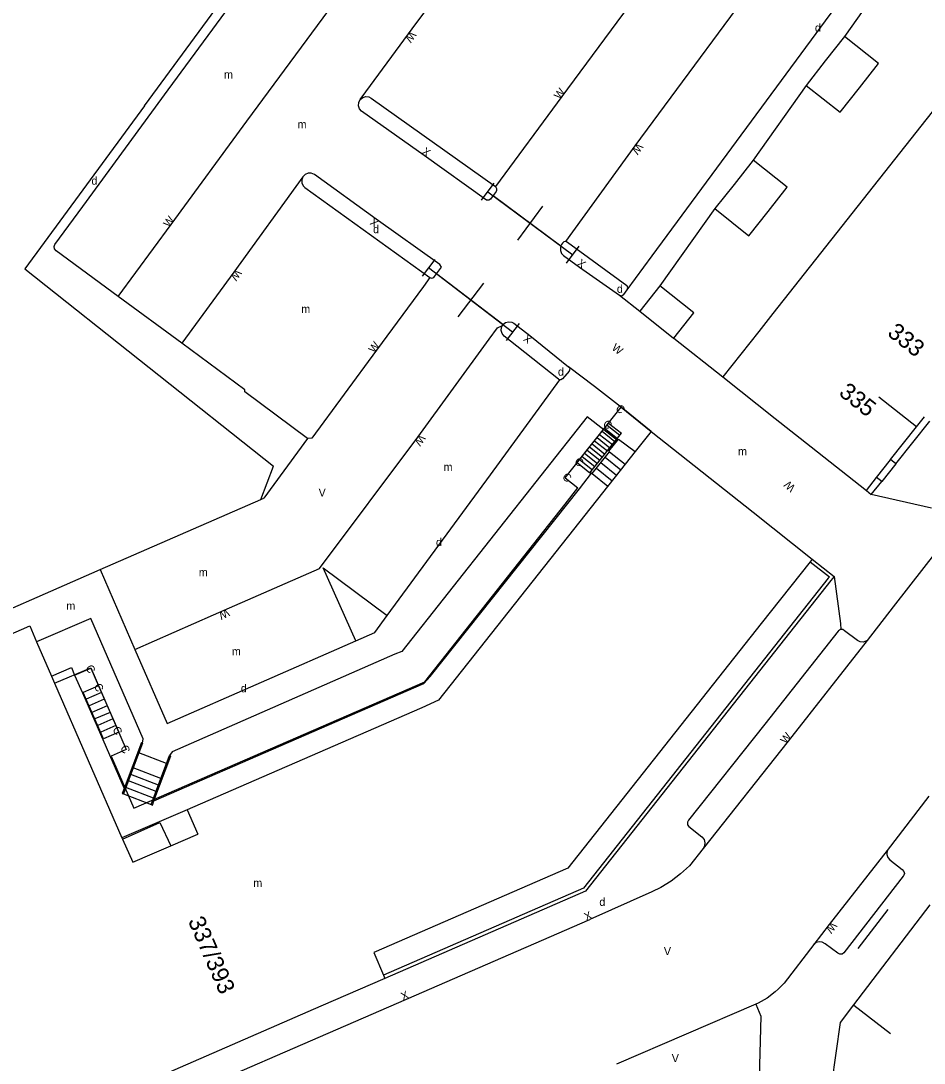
# Model space of a CAD drawing. Extents: x 134999 to 136502, y 457398 to 459002.
# Drawn here: x 135851.3 to 135907.7, y 457636 to 457701.1 of the extents above; entities that cross this region are included whole.
import ezdxf

# ---------------------------------------------------------------- set-up
doc = ezdxf.new("R2010")
doc.units = 0
for name, color, linetype in [('RI_DGTB_15', 7, 'Continuous'), ('RI_DGTB_2', 7, 'Continuous'), ('RI_DGTB_28', 7, 'Continuous'), ('RI_DGTB_29', 7, 'Continuous'), ('RI_DGTB_30', 7, 'Continuous'), ('RI_DGTB_35', 7, 'Continuous'), ('RI_DGTB_36', 7, 'Continuous'), ('RI_DGTB_4', 7, 'Continuous'), ('RI_DGTB_43', 7, 'Continuous'), ('RI_DGTB_48', 7, 'Continuous'), ('RI_DGTB_49', 7, 'Continuous'), ('RI_DGTB_53', 7, 'Continuous'), ('RI_DGTB_6', 7, 'Continuous'), ('RI_DGTB_7', 7, 'Continuous')]:
    doc.layers.add(name, color=color, linetype=linetype)

msp = doc.modelspace()

# ---------------------------------------------------------------- linework, layer by layer
at = {"layer": 'RI_DGTB_15'}
for p, q in [((135907.177, 457675.696), (135904.824, 457677.557)), ((135903.275, 457639.598), (135905.563, 457637.812))]:
    msp.add_line(p, q, dxfattribs=at)
at = {"layer": 'RI_DGTB_2'}
for points in [[(135910.117, 457697.843), (135907.141, 457694.077)], [(135907.141, 457694.077), (135904.165, 457690.311)], [(135904.165, 457690.311), (135901.189, 457686.545)], [(135901.189, 457686.545), (135898.213, 457682.779)], [(135898.213, 457682.779), (135897.324, 457681.654)], [(135897.324, 457681.654), (135895.088, 457678.819)], [(135895.088, 457678.819), (135898.363, 457676.222), (135900.597, 457674.448)], [(135907.177, 457675.696), (135907.669, 457676.319)], [(135890.606, 457675.41), (135889.618, 457674.157)], [(135890.606, 457675.41), (135896.988, 457670.365), (135900.67, 457667.445)], [(135905.565, 457673.657), (135907.177, 457675.696)], [(135900.597, 457674.448), (135904.047, 457671.729)], [(135889.618, 457674.157), (135888.678, 457672.965), (135877.333, 457658.624), (135876.287, 457658.164), (135863.888, 457652.767), (135861.643, 457651.788)], [(135904.686, 457672.541), (135905.558, 457673.648), (135905.565, 457673.657)], [(135904.047, 457671.729), (135904.686, 457672.541)], [(135900.67, 457667.445), (135900.54, 457667.28)], [(135900.54, 457667.28), (135897.487, 457663.426), (135885.416, 457648.146), (135873.283, 457642.872), (135873.899, 457641.456)], [(135845.967, 457660.725), (135851.803, 457663.268), (135852.237, 457662.27)], [(135852.237, 457662.27), (135853.165, 457660.138)], [(135853.165, 457660.138), (135853.358, 457659.694)], [(135853.358, 457659.694), (135857.558, 457650.04)], [(135861.643, 457651.788), (135862.306, 457650.267)], [(135857.558, 457650.04), (135857.595, 457649.955)], [(135857.595, 457649.955), (135858.239, 457648.509), (135859.443, 457649.032), (135860.62, 457649.54)], [(135860.62, 457649.54), (135862.306, 457650.267)], [(135873.983, 457641.263), (135869.992, 457639.532), (135855.655, 457633.289)], [(135873.899, 457641.456), (135873.983, 457641.263)]]:
    msp.add_lwpolyline(points, dxfattribs=at)
at = {"layer": 'RI_DGTB_28'}
for p, q in [((135885.987, 457673.466), (135887.951, 457675.936)), ((135887.856, 457675.814), (135888.655, 457675.178)), ((135887.951, 457675.936), (135888.751, 457675.3)), ((135886.788, 457672.832), (135888.751, 457675.3)), ((135887.388, 457675.226), (135888.187, 457674.59)), ((135887.544, 457675.422), (135888.343, 457674.786)), ((135887.7, 457675.618), (135888.499, 457674.982)), ((135886.921, 457674.64), (135887.72, 457674.004)), ((135887.077, 457674.835), (135887.876, 457674.199)), ((135887.233, 457675.031), (135888.032, 457674.395)), ((135886.298, 457673.857), (135887.097, 457673.221)), ((135886.454, 457674.053), (135887.253, 457673.417)), ((135886.61, 457674.248), (135887.409, 457673.612)), ((135886.765, 457674.444), (135887.564, 457673.808)), ((135886.916, 457672.782), (135888.007, 457674.149)), ((135887.735, 457673.808), (135888.722, 457673.02)), ((135888.007, 457674.149), (135888.992, 457673.363)), ((135885.987, 457673.466), (135886.786, 457672.83)), ((135886.143, 457673.662), (135886.942, 457673.026)), ((135887.462, 457673.466), (135888.45, 457672.677)), ((135886.855, 457672.916), (135886.788, 457672.832)), ((135886.916, 457672.782), (135887.907, 457671.991)), ((135887.189, 457673.124), (135888.179, 457672.334)), ((135856.099, 457659.528), (135855.151, 457659.114)), ((135856.415, 457656.219), (135855.151, 457659.114)), ((135856.28, 457659.114), (135855.332, 457658.7)), ((135856.461, 457658.7), (135855.513, 457658.286)), ((135856.641, 457658.287), (135855.693, 457657.873)), ((135856.822, 457657.873), (135855.874, 457657.459)), ((135857.002, 457657.46), (135856.054, 457657.046)), ((135857.183, 457657.046), (135856.235, 457656.632)), ((135859.851, 457653.327), (135858.128, 457653.992)), ((135859.539, 457652.517), (135857.816, 457653.182)), ((135859.695, 457652.922), (135857.972, 457653.587))]:
    msp.add_line(p, q, dxfattribs=at)
for points in [[(135856.099, 457659.528), (135857.363, 457656.633), (135856.415, 457656.219)], [(135859.989, 457653.739), (135858.269, 457654.403)], [(135857.658, 457652.777), (135859.382, 457652.112)]]:
    msp.add_lwpolyline(points, dxfattribs=at)
at = {"layer": 'RI_DGTB_4'}
msp.add_line((135903.275, 457639.6), (135908.029, 457645.85), dxfattribs=at)
msp.add_lwpolyline([(135903.318, 457629.618), (135903.072, 457630.5), (135901.897, 457634.669), (135902.439, 457638.501), (135903.275, 457639.6)], dxfattribs=at)
at = {"layer": 'RI_DGTB_48'}
for p, q in [((135858.981, 457695.746), (135867.789, 457707.751)), ((135880.015, 457689.849), (135880.801, 457690.911)), ((135880.408, 457690.38), (135885.72, 457686.446)), ((135880.735, 457690.138), (135884.978, 457686.996)), ((135882.277, 457687.351), (135883.851, 457689.475)), ((135885.326, 457685.915), (135886.113, 457686.977)), ((135877.11, 457686.157), (135876.308, 457685.106)), ((135881.961, 457681.619), (135876.709, 457685.631)), ((135881.355, 457682.082), (135877.203, 457685.254)), ((135880.138, 457684.675), (135878.533, 457682.574)), ((135882.362, 457682.144), (135881.559, 457681.094))]:
    msp.add_line(p, q, dxfattribs=at)
for points in [[(135858.981, 457695.746), (135851.508, 457685.57), (135867.019, 457673.242)], [(135866.232, 457671.161), (135867.019, 457673.242)], [(135900.67, 457667.445), (135902.037, 457666.361)], [(135900.54, 457667.28), (135901.741, 457666.327), (135901.673, 457666.242), (135886.387, 457646.887), (135873.899, 457641.456)], [(135902.037, 457666.361), (135901.837, 457666.111), (135886.519, 457646.715), (135873.983, 457641.263)]]:
    msp.add_lwpolyline(points, dxfattribs=at)
at = {"layer": 'RI_DGTB_49'}
msp.add_line((135905.382, 457645.555), (135903.506, 457643.135), dxfattribs=at)
at = {"layer": 'RI_DGTB_53'}
for p, q in [((135873.131, 457696.232), (135880.891, 457690.699)), ((135868.976, 457690.649), (135876.793, 457685.028)), ((135885.081, 457687.178), (135885.017, 457687.088)), ((135889.092, 457684.515), (135885.396, 457687.219)), ((135888.897, 457683.968), (135889.109, 457684.266)), ((135888.624, 457683.914), (135889.894, 457682.924)), ((135882.215, 457680.731), (135881.431, 457681.367)), ((135892.023, 457681.246), (135895.088, 457678.819)), ((135884.826, 457678.671), (135882.215, 457680.731)), ((135885.481, 457679.176), (135885.083, 457678.688)), ((135887.079, 457678.211), (135885.458, 457679.456)), ((135905.896, 457673.396), (135908.011, 457676.049)), ((135869.157, 457674.97), (135866.414, 457671.241)), ((135887.974, 457674.175), (135888.503, 457674.842)), ((135888.503, 457674.842), (135888.572, 457674.937)), ((135888.007, 457674.149), (135887.974, 457674.175)), ((135905.896, 457673.396), (135905.009, 457672.287)), ((135905.896, 457673.396), (135905.565, 457673.657)), ((135886.128, 457671.826), (135886.893, 457672.8)), ((135886.893, 457672.8), (135886.813, 457672.864)), ((135886.916, 457672.782), (135886.893, 457672.8)), ((135905.009, 457672.287), (135904.686, 457672.541)), ((135904.345, 457671.479), (135905.009, 457672.287)), ((135866.232, 457671.161), (135866.414, 457671.241)), ((135904.047, 457671.729), (135904.345, 457671.479)), ((135908.108, 457670.63), (135904.345, 457671.479)), ((135902.037, 457666.361), (135902.425, 457663.424)), ((135905.73, 457664.467), (135904.105, 457662.351)), ((135902.425, 457663.424), (135902.456, 457663.038)), ((135903.49, 457662.363), (135902.692, 457662.961)), ((135854.61, 457660.192), (135855.617, 457660.632)), ((135854.61, 457660.192), (135855.092, 457659.088)), ((135855.617, 457660.632), (135856.099, 457659.528)), ((135855.151, 457659.114), (135855.092, 457659.088)), ((135858.778, 457655.983), (135858.852, 457655.955)), ((135860.34, 457654.679), (135858.621, 457655.34)), ((135860.526, 457655.177), (135860.606, 457655.147)), ((135857.584, 457652.805), (135857.658, 457652.777)), ((135907.948, 457652.642), (135905.338, 457649.249)), ((135861.643, 457651.788), (135857.558, 457650.04)), ((135859.382, 457652.112), (135859.462, 457652.082)), ((135892.958, 457650.741), (135893.784, 457650.092)), ((135893.86, 457649.37), (135892.995, 457648.298)), ((135905.508, 457648.673), (135906.287, 457648.056)), ((135906.352, 457647.647), (135902.646, 457642.857)), ((135890.66, 457646.672), (135886.785, 457644.943)), ((135900.766, 457643.369), (135898.918, 457640.971)), ((135902.265, 457642.828), (135901.467, 457643.426))]:
    msp.add_line(p, q, dxfattribs=at)
for points in [[(135907.525, 457726.87), (135903.13, 457720.886), (135894.211, 457708.761), (135885.025, 457696.325), (135880.891, 457690.699)], [(135885.279, 457687.271), (135889.613, 457693.243), (135898.532, 457705.343), (135907.485, 457717.447), (135908.913, 457719.395), (135910.448, 457721.469)], [(135889.109, 457684.266), (135890.669, 457686.373), (135900.915, 457700.268), (135912.496, 457715.972), (135914.443, 457718.619), (135910.546, 457721.487)], [(135853.37, 457687.079), (135855.112, 457689.464), (135860.456, 457696.743), (135867.367, 457706.155), (135868.751, 457708.049)], [(135857.324, 457683.847), (135860.629, 457688.329), (135865.366, 457694.794), (135871.477, 457703.096), (135873.355, 457705.614)], [(135872.441, 457696.132), (135872.793, 457696.623), (135875.452, 457700.231), (135875.691, 457700.56), (135878.657, 457704.56)], [(135905.98, 457704.743), (135902.683, 457700.072)], [(135900.288, 457697.025), (135896.988, 457692.348)], [(135872.524, 457695.409), (135872.393, 457695.562), (135872.331, 457695.753), (135872.348, 457695.954), (135872.441, 457696.132)], [(135872.441, 457696.132), (135872.596, 457696.261), (135872.788, 457696.32), (135872.989, 457696.3), (135873.13, 457696.232)], [(135880.321, 457689.856), (135876.438, 457692.644), (135872.524, 457695.409)], [(135869.579, 457691.462), (135869.388, 457691.54), (135869.188, 457691.539), (135869.004, 457691.46), (135868.865, 457691.315)], [(135877.418, 457685.845), (135873.442, 457688.673), (135869.579, 457691.462)], [(135868.865, 457691.315), (135864.545, 457685.362), (135861.295, 457680.929)], [(135868.865, 457691.315), (135868.793, 457691.128), (135868.799, 457690.928), (135868.882, 457690.746), (135868.976, 457690.649)], [(135880.735, 457690.138), (135880.577, 457689.917)], [(135880.925, 457690.404), (135880.735, 457690.138)], [(135880.891, 457690.699), (135880.961, 457690.592), (135880.958, 457690.464), (135880.925, 457690.404)], [(135880.576, 457689.917), (135880.47, 457689.845), (135880.342, 457689.847), (135880.321, 457689.856)], [(135894.584, 457689.324), (135891.151, 457684.501)], [(135853.447, 457686.699), (135853.351, 457686.812), (135853.326, 457686.957), (135853.37, 457687.079)], [(135884.978, 457686.996), (135884.939, 457686.905), (135884.939, 457686.707), (135885.016, 457686.524), (135885.139, 457686.4)], [(135885.017, 457687.088), (135884.978, 457686.996)], [(135885.279, 457687.271), (135885.153, 457687.245), (135885.081, 457687.178)], [(135885.396, 457687.218), (135885.279, 457687.271)], [(135857.324, 457683.847), (135853.447, 457686.7)], [(135885.139, 457686.4), (135886.138, 457685.677), (135888.624, 457683.914)], [(135877.203, 457685.254), (135877.509, 457685.671)], [(135877.509, 457685.671), (135877.418, 457685.845)], [(135876.793, 457685.028), (135876.387, 457684.461), (135873.449, 457680.485), (135869.419, 457674.989), (135869.157, 457674.97)], [(135876.793, 457685.027), (135876.915, 457684.993), (135877.034, 457685.036), (135877.077, 457685.082)], [(135877.077, 457685.082), (135877.203, 457685.254)], [(135889.108, 457684.266), (135889.144, 457684.385), (135889.102, 457684.502), (135889.092, 457684.515)], [(135861.295, 457680.929), (135857.324, 457683.847)], [(135888.624, 457683.914), (135888.75, 457683.888), (135888.87, 457683.939), (135888.897, 457683.967)], [(135881.355, 457682.082), (135881.513, 457682.208), (135881.705, 457682.262), (135881.903, 457682.237), (135882.04, 457682.165)], [(135858.366, 457661.795), (135863.29, 457663.971), (135869.891, 457666.863), (135876.033, 457675.049), (135880.504, 457681.175), (135881.024, 457681.873), (135881.331, 457682.038)], [(135881.431, 457681.367), (135881.302, 457681.519), (135881.243, 457681.709), (135881.262, 457681.908), (135881.331, 457682.038)], [(135881.331, 457682.038), (135881.355, 457682.082)], [(135882.041, 457682.165), (135883.031, 457681.403), (135885.458, 457679.457)], [(135869.157, 457674.97), (135865.231, 457677.878), (135865.241, 457678.019), (135861.295, 457680.929)], [(135885.458, 457679.456), (135885.525, 457679.354), (135885.517, 457679.232), (135885.481, 457679.175)], [(135874.13, 457663.929), (135880.584, 457672.71), (135884.91, 457678.644)], [(135884.91, 457678.644), (135884.849, 457678.655), (135884.826, 457678.671)], [(135885.082, 457678.688), (135884.971, 457678.633), (135884.91, 457678.644)], [(135890.606, 457675.41), (135888.946, 457676.772), (135887.079, 457678.211)], [(135888.503, 457674.842), (135886.622, 457676.33), (135877.943, 457665.329), (135875.046, 457661.668), (135874.6, 457661.5), (135860.696, 457655.4), (135860.526, 457655.177)], [(135888.572, 457674.937), (135889.618, 457674.157)], [(135859.564, 457652.354), (135876.412, 457659.674), (135876.812, 457660.107), (135886.128, 457671.826)], [(135856.209, 457666.785), (135866.232, 457671.161)], [(135909.397, 457669.19), (135905.73, 457664.467)], [(135852.268, 457665.065), (135856.209, 457666.785)], [(135856.209, 457666.785), (135858.366, 457661.795)], [(135872.158, 457662.342), (135870.125, 457666.895), (135874.13, 457663.929)], [(135841.889, 457660.535), (135846.171, 457662.394), (135852.268, 457665.065)], [(135858.852, 457655.955), (135858.885, 457656.228), (135855.624, 457663.729), (135852.237, 457662.27)], [(135872.158, 457662.342), (135873.347, 457662.855), (135874.13, 457663.929)], [(135902.281, 457662.933), (135897.712, 457657.143), (135892.951, 457651.133)], [(135902.456, 457663.038), (135902.428, 457663.038), (135902.306, 457662.964), (135902.281, 457662.932)], [(135902.691, 457662.961), (135902.571, 457663.037), (135902.456, 457663.038)], [(135858.366, 457661.795), (135860.382, 457657.173), (135872.158, 457662.342)], [(135904.105, 457662.351), (135899.157, 457656.073), (135893.86, 457649.37)], [(135904.105, 457662.351), (135903.86, 457662.264), (135903.663, 457662.276), (135903.49, 457662.362)], [(135853.165, 457660.138), (135854.404, 457660.663), (135854.61, 457660.192)], [(135855.092, 457659.088), (135857.701, 457653.116)], [(135858.778, 457655.983), (135857.701, 457653.116)], [(135858.852, 457655.955), (135858.621, 457655.34)], [(135858.621, 457655.34), (135858.269, 457654.403)], [(135859.564, 457652.354), (135860.606, 457655.147)], [(135860.34, 457654.679), (135860.526, 457655.177)], [(135858.269, 457654.403), (135857.658, 457652.777)], [(135859.989, 457653.739), (135860.34, 457654.679)], [(135859.382, 457652.112), (135859.989, 457653.739)], [(135857.701, 457653.116), (135857.584, 457652.805)], [(135859.462, 457652.082), (135859.564, 457652.354)], [(135892.95, 457651.133), (135892.878, 457651.005), (135892.882, 457650.859), (135892.958, 457650.741)], [(135893.784, 457650.092), (135893.914, 457649.929), (135893.97, 457649.735), (135893.948, 457649.534), (135893.86, 457649.37)], [(135905.338, 457649.249), (135901.726, 457644.617), (135900.766, 457643.369)], [(135905.338, 457649.249), (135905.322, 457648.989), (135905.388, 457648.804), (135905.508, 457648.673)], [(135892.995, 457648.298), (135892.452, 457647.783), (135891.858, 457647.328), (135891.218, 457646.94), (135890.66, 457646.672)], [(135906.287, 457648.056), (135906.393, 457647.945), (135906.422, 457647.805), (135906.372, 457647.671), (135906.352, 457647.647)], [(135857.489, 457632.221), (135875.34, 457639.972), (135886.785, 457644.943)], [(135901.467, 457643.426), (135901.294, 457643.527), (135901.1, 457643.549), (135900.913, 457643.493), (135900.766, 457643.369)], [(135902.646, 457642.857), (135902.527, 457642.772), (135902.383, 457642.764), (135902.265, 457642.828)], [(135898.918, 457640.971), (135898.546, 457640.578), (135898.352, 457640.413)], [(135898.352, 457640.413), (135897.849, 457640.032), (135897.301, 457639.717), (135897.141, 457639.642)], [(135897.141, 457639.642), (135888.454, 457635.903)], [(135897.141, 457639.642), (135897.449, 457638.908), (135897.337, 457634.299), (135897.164, 457634.233)]]:
    msp.add_lwpolyline(points, dxfattribs=at)
at = {"layer": 'RI_DGTB_6'}
for points in [[(135902.683, 457700.072), (135901.486, 457698.548)], [(135903.616, 457696.874), (135904.813, 457698.397), (135902.683, 457700.072)], [(135901.486, 457698.548), (135900.288, 457697.025)], [(135900.288, 457697.025), (135902.418, 457695.35), (135903.616, 457696.874)], [(135896.988, 457692.348), (135895.786, 457690.836)], [(135897.908, 457689.149), (135899.11, 457690.661), (135896.988, 457692.348)], [(135895.786, 457690.836), (135894.584, 457689.324)], [(135894.584, 457689.324), (135896.706, 457687.637), (135897.908, 457689.149)], [(135891.151, 457684.501), (135889.894, 457682.924)], [(135892.023, 457681.246), (135893.271, 457682.812), (135891.151, 457684.501)], [(135889.894, 457682.924), (135892.014, 457681.234), (135892.023, 457681.246)]]:
    msp.add_lwpolyline(points, dxfattribs=at)
at = {"layer": 'RI_DGTB_7'}
for p, q in [((135885.238, 457672.525), (135886.04, 457671.891)), ((135857.835, 457655.553), (135856.885, 457655.14))]:
    msp.add_line(p, q, dxfattribs=at)
for points in [[(135885.238, 457672.525), (135888.742, 457676.93), (135890.606, 457675.41)], [(135856.885, 457655.14), (135858.297, 457651.895), (135858.314, 457651.885), (135876.471, 457659.779), (135885.243, 457670.882), (135886.04, 457671.891)], [(135853.358, 457659.694), (135855.611, 457660.645), (135857.835, 457655.553)], [(135857.595, 457649.955), (135859.929, 457650.987), (135860.62, 457649.54)]]:
    msp.add_lwpolyline(points, dxfattribs=at)

# ---------------------------------------------------------------- texts
at = {"layer": 'RI_DGTB_29'}
for p in [(135900.838, 457700.374), (135855.658, 457690.818), (135873.245, 457687.792), (135888.471, 457684.068), (135884.79, 457678.894), (135877.173, 457668.253), (135864.986, 457659.125), (135887.374, 457645.788)]:
    msp.add_text('d', height=0.5, dxfattribs=at).set_placement(p)
at = {"layer": 'RI_DGTB_30'}
for s, rotation, p in [('W', 233.61036, (135875.58, 457700.448)), ('W', 53.5491, (135884.897, 457696.109)), ('W', 233.9085, (135889.741, 457693.46)), ('X', 324.33001, (135876.235, 457692.79)), ('W', 53.59568, (135860.5, 457688.115)), ('X', 144.57255, (135873.646, 457688.528)), ('X', 324.13467, (135885.935, 457685.823)), ('W', 234.03765, (135864.672, 457685.579)), ('W', 53.53005, (135873.321, 457680.269)), ('X', 142.40208, (135883.229, 457681.25)), ('W', 322.39962, (135888.105, 457680.554)), ('W', 233.11799, (135876.163, 457675.265)), ('W', 137.67938, (135899.658, 457671.955)), ('W', 206.42097, (135864.117, 457664.363)), ('W', 52.22746, (135899.024, 457655.86)), ('X', 22.9589, (135886.555, 457644.845)), ('W', 232.16283, (135901.861, 457644.83)), ('X', 22.9589, (135875.11, 457639.874))]:
    msp.add_text(s, height=0.5, rotation=rotation, dxfattribs=at).set_placement(p)
for p in [(135869.844, 457671.35), (135891.405, 457642.712), (135891.896, 457636.032)]:
    msp.add_text('V', height=0.5, dxfattribs=at).set_placement(p)
at = {"layer": 'RI_DGTB_35'}
for s, rotation, p in [('335', 321.6815, (135902.272, 457677.721)), ('337/393', 293.5162, (135861.67, 457644.857))]:
    msp.add_text(s, height=1.054, rotation=rotation, dxfattribs=at).set_placement(p)
at = {"layer": 'RI_DGTB_36'}
msp.add_text('333', height=1.054, rotation=321.6815, dxfattribs=at).set_placement((135905.298, 457681.456))
at = {"layer": 'RI_DGTB_43'}
for p in [(135863.937, 457697.451), (135868.53, 457694.341), (135868.76, 457682.811), (135896.036, 457673.924), (135877.647, 457672.945), (135862.363, 457666.375), (135854.09, 457664.276), (135864.425, 457661.442), (135865.766, 457646.974)]:
    msp.add_text('m', height=0.5, dxfattribs=at).set_placement(p)
at = {"layer": 'RI_DGTB_7'}
for rotation, p in [(320.16417, (135888.346, 457676.775)), (320.16417, (135887.546, 457675.806)), (320.16417, (135885.772, 457673.466)), (321.50659, (135885.015, 457672.494)), (298.21041, (135855.273, 457660.675)), (298.21041, (135855.79, 457659.522)), (298.21041, (135856.952, 457656.823)), (298.21041, (135857.438, 457655.664))]:
    msp.add_text('C', height=0.5, rotation=rotation, dxfattribs=at).set_placement(p)

doc.saveas('drawing.dxf')
